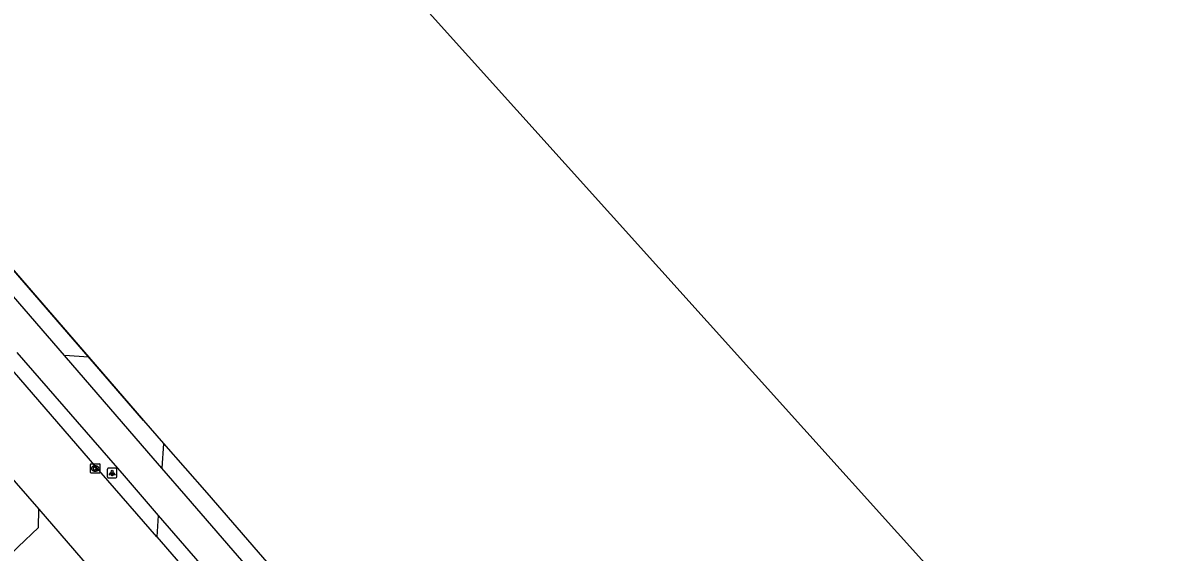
# Model space of a CAD drawing. Extents: x 156141 to 158132, y 385651 to 388399.
# Drawn here: x 156517.2 to 156637.4, y 387747 to 387802.7 of the extents above; entities that cross this region are included whole.
import ezdxf

# ---------------------------------------------------------------- set-up
doc = ezdxf.new("R2010")
doc.units = 0
for name, color, linetype in [('IMGEO_Fietspad_gesloten', 7, 'Continuous'), ('IMGEO_Groenvoorziening', 7, 'Continuous'), ('IMGEO_Hek', 7, 'Continuous'), ('IMGEO_Kolk', 7, 'Continuous'), ('IMGEO_Lichtpunt', 7, 'Continuous'), ('IMGEO_Pand', 7, 'Continuous'), ('IMGEO_Rijbaan_lokaal_gesloten', 7, 'Continuous'), ('IMGEO_Rijbaan_lokaal_open', 7, 'Continuous')]:
    doc.layers.add(name, color=color, linetype=linetype)

msp = doc.modelspace()

# ---------------------------------------------------------------- linework, layer by layer
at = {"layer": 'IMGEO_Fietspad_gesloten'}
for points in [[(156521.58, 387767.69), (156498.54, 387794.28)], [(156591.29, 387687.2), (156582.39, 387697.7), (156556.64, 387727.22), (156534.38, 387752.91), (156531.81, 387755.87)], [(156531.44, 387750.9), (156589.59, 387683.94)]]:
    msp.add_lwpolyline(points, dxfattribs=at)
at = {"layer": 'IMGEO_Groenvoorziening'}
for points in [[(156500.25, 387795.05), (156524.12, 387767.53)], [(156531.99, 387758.46), (156536.54, 387753.26), (156597.54, 387682.81), (156599.61, 387680.63), (156602.02, 387678.81), (156604.84, 387677.75), (156607.85, 387677.39), (156610.85, 387677.24), (156613.81, 387676.79), (156619.66, 387675.29), (156622.48, 387674.29), (156625.27, 387673.16), (156629.6, 387669.01), (156633.43, 387664.38), (156638.85, 387657.2), (156638.1, 387653.82), (156635.09, 387640.35), (156649.3, 387624.63), (156650.85, 387622.92), (156654.15, 387619.27), (156656.16, 387617.04), (156657.33, 387618.1), (156670.59, 387603.4)]]:
    msp.add_lwpolyline(points, dxfattribs=at)
at = {"layer": 'IMGEO_Hek'}
for points in [[(156529.9, 387760.87), (156500.25, 387795.05)], [(156536.54, 387753.26), (156597.54, 387682.81)]]:
    msp.add_lwpolyline(points, dxfattribs=at)
at = {"layer": 'IMGEO_Kolk'}
for p, q in [((156524.31, 387755.41), (156524.31, 387756.26)), ((156524.39, 387756.33), (156525.24, 387756.33)), ((156524.8, 387756.11), (156524.82, 387756.11)), ((156524.82, 387755.55), (156524.8, 387755.55)), ((156525.31, 387756.26), (156525.31, 387755.41)), ((156525.24, 387755.33), (156524.39, 387755.33))]:
    msp.add_line(p, q, dxfattribs=at)
for points in [[(156524.31, 387755.41), (156524.31, 387756.26)], [(156524.39, 387756.33), (156525.24, 387756.33)], [(156524.63, 387756.03), (156524.76, 387756.03), (156524.76, 387755.88), (156524.88, 387756.03), (156525.05, 387756.03), (156524.9, 387755.88), (156525.06, 387755.63), (156524.9, 387755.63), (156524.82, 387755.8), (156524.76, 387755.73), (156524.76, 387755.63), (156524.63, 387755.63), (156524.63, 387756.03)], [(156525.31, 387756.26), (156525.31, 387755.41)], [(156525.24, 387755.33), (156524.39, 387755.33)]]:
    msp.add_lwpolyline(points, dxfattribs=at)
for centre, start, end in [((156524.39, 387756.26), 91.552, 178.448), ((156524.39, 387756.26), 91.552, 178.448), ((156525.24, 387756.26), 1.552, 88.448), ((156525.24, 387756.26), 1.552, 88.448), ((156524.39, 387755.41), 181.552, 268.448), ((156524.39, 387755.41), 181.552, 268.448), ((156525.24, 387755.41), 271.552, 358.448), ((156525.24, 387755.41), 271.552, 358.448)]:
    msp.add_arc(centre, 0.0765, start, end, dxfattribs=at)
for centre, major_axis, ratio, start_param, end_param in [((156524.8, 387755.83), (-0.387, 0.002), 0.722429, 4.712389, 7.853982), ((156524.82, 387755.83), (-0.39, 0.002), 0.717154, 1.570796, 4.712389)]:
    msp.add_ellipse(centre, major_axis=major_axis, ratio=ratio, start_param=start_param, end_param=end_param, dxfattribs=at)
at = {"layer": 'IMGEO_Lichtpunt'}
for p, q in [((156526.08, 387755.75), (156526.08, 387754.95)), ((156526.08, 387755.75), (156526.08, 387754.95)), ((156526.98, 387755.85), (156526.18, 387755.85)), ((156526.98, 387755.85), (156526.18, 387755.85)), ((156527.08, 387754.95), (156527.08, 387755.75)), ((156527.08, 387754.95), (156527.08, 387755.75)), ((156526.18, 387754.85), (156526.98, 387754.85)), ((156526.18, 387754.85), (156526.98, 387754.85))]:
    msp.add_line(p, q, dxfattribs=at)
for points in [[(156526.46, 387755.42), (156526.49, 387755.39), (156526.31, 387755.13), (156526.27, 387755.15), (156526.46, 387755.42)], [(156526.67, 387755.39), (156526.71, 387755.42), (156526.89, 387755.15), (156526.85, 387755.13), (156526.67, 387755.39)], [(156526.56, 387755.37), (156526.61, 387755.37), (156526.61, 387755.05), (156526.56, 387755.05), (156526.56, 387755.37)]]:
    msp.add_lwpolyline(points, dxfattribs=at)
msp.add_circle((156526.58, 387755.55), 0.0994, dxfattribs=at)
for centre, start, end in [((156526.18, 387755.75), 90, 180), ((156526.18, 387755.75), 90, 180), ((156526.98, 387755.75), 0, 90), ((156526.98, 387755.75), 0, 90), ((156526.18, 387754.95), 180, 270), ((156526.18, 387754.95), 180, 270), ((156526.98, 387754.95), 270, 0), ((156526.98, 387754.95), 270, 360)]:
    msp.add_arc(centre, 0.0946, start, end, dxfattribs=at)
at = {"layer": 'IMGEO_Pand'}
msp.add_lwpolyline([(156766.18, 387769.32), (156633.84, 387916.21), (156537.02, 387829.14), (156538.95, 387826.99), (156669.51, 387682.08), (156835.12, 387497.93), (156819.11, 387483.53), (156834.49, 387466.37), (156947.36, 387567.96), (156929.98, 387587.3), (156897.38, 387623.53), (156766.18, 387769.32)], dxfattribs=at)
at = {"layer": 'IMGEO_Rijbaan_lokaal_gesloten'}
for points in [[(156486.36, 387788.72), (156486.95, 387788), (156489.28, 387785.43), (156518.88, 387751.54)], [(156531.28, 387748.63), (156525.44, 387755.36), (156514.28, 387768.22)], [(156516.57, 387768.03), (156527.85, 387755.04), (156531.44, 387750.9)], [(156531.81, 387755.87), (156530.45, 387757.45), (156521.58, 387767.69)], [(156524.12, 387767.53), (156521.58, 387767.69)], [(156524.12, 387767.53), (156529.9, 387760.87), (156531.99, 387758.46)], [(156531.99, 387758.46), (156531.81, 387755.87)], [(156518.88, 387751.54), (156524.82, 387744.67)], [(156531.44, 387750.9), (156531.28, 387748.63)], [(156531.28, 387748.63), (156550.28, 387726.73), (156554.01, 387722.4), (156553.78, 387722.2), (156555.1, 387720.69), (156559.79, 387715.47), (156566.66, 387707.87), (156583.57, 387689.15), (156588.62, 387682.99)]]:
    msp.add_lwpolyline(points, dxfattribs=at)
at = {"layer": 'IMGEO_Rijbaan_lokaal_open'}
msp.add_lwpolyline([(156514.09, 387745.1), (156514.81, 387745.78), (156515.55, 387746.48), (156516.7, 387747.58), (156518.86, 387749.64), (156518.88, 387751.54)], dxfattribs=at)

doc.saveas('drawing.dxf')
